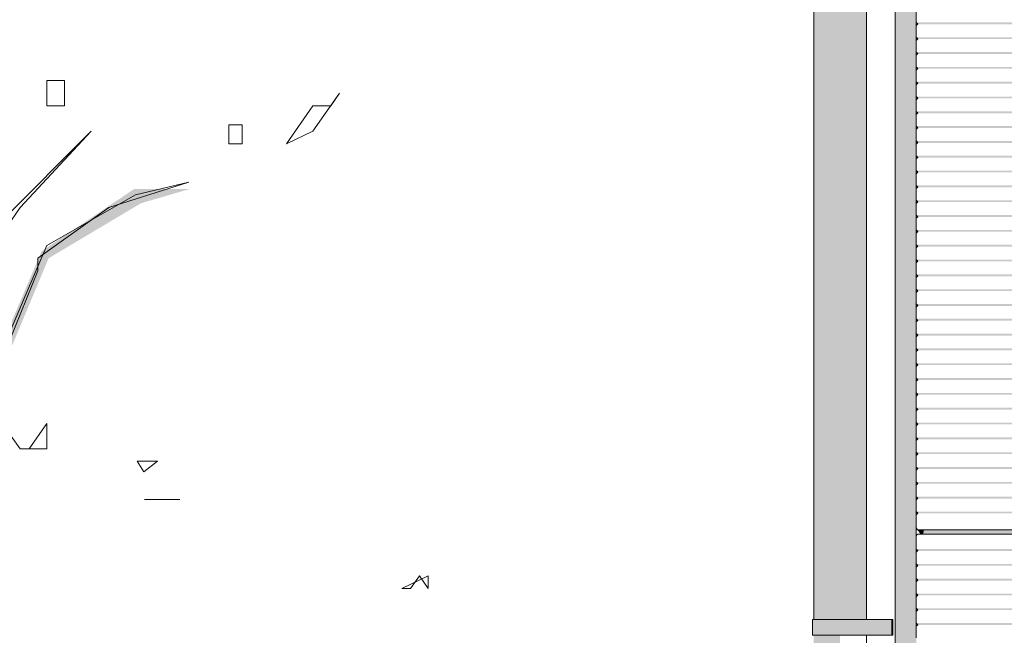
# Model space of a CAD drawing. Header units: metres. Extents: x -52 to 321, y -8 to 26.
# Tile 45 of 320: x -45.66 to -43.79, y 2 to 3.17. Entities that reach past the tile are written whole.
import ezdxf

# ---------------------------------------------------------------- set-up
doc = ezdxf.new("R2010")
doc.units = ezdxf.units.M
doc.header["$MEASUREMENT"] = 0
for name, color, linetype in [('10 Fassade', 7, 'Continuous'), ('10 Wand außen', 7, 'Continuous'), ('30 Dachentwässerung', 7, 'Continuous'), ('60 Pflanzen außen', 7, 'Continuous'), ('70 PV-Anlage', 7, 'Continuous'), ('94 Genehmigungsplanung Bemaßung', 7, 'Continuous')]:
    doc.layers.add(name, color=color, linetype=linetype)
doc.styles.add('ERSTELLTER_STIL_2', font='arial.ttf')
doc.dimstyles.new('ERSTELLTER_STIL__1', dxfattribs={"dimtxt": 0.25, "dimasz": 0.19, "dimexe": 0.18, "dimexo": 0.1, "dimgap": 0, "dimtad": 1, "dimtih": 1, "dimtoh": 1, "dimzin": 0, "dimdsep": 46, "dimtxsty": 'ERSTELLTER_STIL_2', "dimblk": 'ARROWHEAD_6', "dimblk1": 'ARROWHEAD_6', "dimblk2": 'ARROWHEAD_6', "dimcen": 0.09, "dimclrd": 7, "dimclre": 7, "dimclrt": 7, "dimazin": 0, "dimtfac": 1, "dimtdec": 4, "dimtmove": 0, "dimatfit": 3, "dimfxl": 1, "dimtolj": 1, "dimtzin": 0, "dimarcsym": 0})

# ---------------------------------------------------------------- blocks, each defined once
blk = doc.blocks.new('Laubbäume 27[7]_1', base_point=(-46.1381, -0.3228))
at = {"layer": '60 Pflanzen außen', "linetype": 'Continuous', "lineweight": 0, "true_color": 0xffffff}
h = blk.add_hatch(color=7, dxfattribs=at)
h.paths.add_polyline_path([(-45.0578, 1.5973), (-45.0631, 1.6337), (-45.4996, 1.484), (-45.5628, 1.4759), (-45.71, 1.4274), (-45.7232, 1.4598), (-45.5102, 1.6297), (-45.4733, 1.6742), (-45.3524, 1.7187), (-45.305, 1.7834), (-45.163, 1.8562), (-45.1551, 1.9007), (-45.2998, 1.8198), (-45.3839, 1.7348), (-45.4549, 1.7227), (-45.5549, 1.6297), (-45.6877, 1.5548), (-45.8336, 1.3303), (-46.0676, 1.201), (-46.1106, 1.2974), (-46.1045, 1.3708), (-46.1676, 1.5407), (-46.1387, 1.5933), (-46.0203, 1.5933), (-45.8573, 1.6297), (-45.7942, 1.6378), (-45.7047, 1.6621), (-45.8152, 1.6985), (-45.8941, 1.6418), (-46.0361, 1.6419), (-46.165, 1.6095), (-46.2649, 1.7147), (-46.2596, 1.8037), (-46.1754, 1.8401), (-46.136, 1.9736), (-46.1097, 2.0019), (-45.9572, 1.8886), (-45.902, 1.8805), (-45.8967, 1.917), (-45.9572, 1.917), (-46.0545, 1.9817), (-46.0755, 2.0464), (-45.944, 2.1435), (-45.8309, 2.1718), (-45.7336, 2.2811), (-45.7428, 2.3195), (-45.8125, 2.2123), (-45.9203, 2.1921), (-46.0939, 2.0788), (-46.1965, 2.0788), (-46.214, 2.1127), (-46.1665, 2.1859), (-45.8647, 2.3687), (-45.7397, 2.3957), (-45.606, 2.716), (-45.4307, 2.8205), (-45.3387, 2.8474), (-45.4439, 2.8474), (-45.6192, 2.7294), (-45.7529, 2.4159), (-45.7901, 2.4125), (-45.8055, 2.4429), (-46.1189, 2.2474), (-46.1804, 2.1839), (-46.1944, 2.2054), (-46.0929, 2.3615), (-45.913, 2.541), (-45.8767, 2.5449), (-45.7558, 2.6462), (-45.7003, 2.6869), (-45.8413, 2.6178), (-45.8597, 2.6422), (-45.821, 2.6909), (-45.7276, 2.7682), (-45.8404, 2.6977), (-45.9179, 2.6042), (-45.9566, 2.6395), (-46.0597, 2.6408), (-46.057, 2.6219), (-46.0156, 2.6151), (-45.9734, 2.634), (-45.9496, 2.5975), (-45.9762, 2.578), (-46.098, 2.4805), (-46.1474, 2.4805), (-46.1652, 2.5019), (-46.1626, 2.5195), (-46.1322, 2.5663), (-46.1436, 2.5975), (-46.1132, 2.6444), (-46.1474, 2.697), (-46.1651, 2.7634), (-46.067, 2.8788), (-46.0092, 2.8601), (-45.9391, 2.8882), (-45.927, 2.8601), (-45.9331, 2.8413), (-45.8996, 2.8437), (-45.9254, 2.9092), (-46.0107, 2.8835), (-46.0472, 2.9397), (-45.9985, 3.0567), (-45.7101, 3.2686), (-45.6439, 3.3704), (-45.618, 3.3704), (-45.6302, 3.3845), (-45.6043, 3.4219), (-45.5054, 3.4406), (-45.3899, 3.5369), (-45.3988, 3.5507), (-45.3775, 3.6256), (-45.3653, 3.7052), (-45.3897, 3.7099), (-45.4003, 3.6279), (-45.4201, 3.5156), (-45.5191, 3.4641), (-45.5434, 3.4617), (-45.5541, 3.45), (-45.5739, 3.4641), (-45.6773, 3.3728), (-45.6926, 3.4032), (-45.7124, 3.3166), (-45.9985, 3.0825), (-46.0487, 3.0544), (-46.0639, 3.0497), (-46.081, 3.0767), (-45.9022, 3.2176), (-45.8793, 3.2461), (-45.8776, 3.2704), (-46.052, 3.1079), (-46.0634, 3.1255), (-46.0634, 3.1783), (-45.963, 3.3179), (-45.9139, 3.5521), (-45.8765, 3.6097), (-45.8976, 3.6287), (-45.8113, 3.7276), (-45.592, 3.8238), (-45.5753, 3.8482), (-45.5383, 3.8224), (-45.5268, 3.8265), (-45.5568, 3.8468), (-45.5436, 3.8725), (-45.7488, 3.7777), (-45.8117, 3.754), (-45.8606, 3.6788), (-45.8774, 3.7073), (-45.8452, 3.8922), (-45.8104, 3.9457), (-45.8289, 3.9484), (-45.8438, 3.9688), (-45.7042, 4.1639), (-45.6535, 4.1639), (-45.528, 4.3122), (-45.684, 4.1698), (-45.689, 4.1873), (-45.4759, 4.4468), (-45.4683, 4.4761), (-45.5622, 4.357), (-45.6903, 4.2127), (-45.7537, 4.1151), (-45.774, 4.1151), (-45.7943, 4.1444), (-45.8412, 4.0722), (-45.8564, 4.0644), (-45.8755, 4.0878), (-45.7397, 4.2439), (-45.6138, 4.5), (-45.5959, 4.5109), (-45.58, 4.5532), (-45.543, 4.7889), (-45.5398, 4.8295), (-45.5398, 4.8734), (-45.5504, 4.8897), (-45.5546, 4.8393), (-45.6075, 4.784), (-45.5789, 4.7857), (-45.5568, 4.7596), (-45.5885, 4.5613), (-45.6598, 4.4292), (-45.6953, 4.4195), (-45.7068, 4.398), (-45.6941, 4.3805), (-45.7093, 4.3122), (-45.7892, 4.2146), (-45.8108, 4.2264), (-45.8108, 4.2849), (-45.8247, 4.2907), (-45.8577, 4.24), (-45.9794, 4.3825), (-45.9502, 4.4527), (-45.9959, 4.3805), (-46.0289, 4.4254), (-45.9439, 4.6478), (-46.0289, 4.4527), (-46.0504, 4.4839), (-46.0441, 4.4234), (-46.0631, 4.3981), (-46.0961, 4.4488), (-46.0809, 4.521), (-46.1176, 4.6946), (-46.1158, 4.7352), (-46.1128, 4.8078), (-46.0823, 4.9108), (-46.0788, 5.0908), (-46.0788, 5.229), (-46.0788, 5.4178), (-46.1029, 5.4987), (-46.1029, 5.2728), (-46.1029, 5.1144), (-46.1314, 4.9964), (-46.1128, 4.9483), (-46.1143, 4.9038), (-46.1744, 4.8441), (-46.2147, 4.9061), (-46.1448, 4.7329), (-46.0991, 4.473), (-46.1098, 4.4449), (-46.0611, 4.281), (-46.0444, 4.2623), (-46.0611, 4.2365), (-46.0992, 4.2318), (-46.0824, 4.1991), (-46.1114, 3.9766), (-46.1129, 3.9205), (-46.1296, 3.8994), (-46.1661, 4.0141), (-46.1737, 4.089), (-46.1981, 4.1593), (-46.2498, 4.3794), (-46.2331, 4.2342), (-46.1829, 4.0422), (-46.1798, 3.9626), (-46.1798, 3.9486), (-46.1448, 3.8994), (-46.1631, 3.8736), (-46.1312, 3.7495), (-46.1479, 3.6793), (-46.1312, 3.485), (-46.1981, 3.4077), (-46.2316, 3.3679), (-46.2986, 3.389), (-46.3153, 3.4218), (-46.1799, 3.6044), (-46.1829, 3.684), (-46.2012, 3.6793), (-46.2194, 3.5763), (-46.2636, 3.6442), (-46.2499, 3.5365), (-46.329, 3.4499), (-46.4644, 3.6583), (-46.4827, 3.7004), (-46.5232, 3.873), (-46.569, 4.0194), (-46.569, 4.0817), (-46.569, 4.1318), (-46.5531, 4.2104), (-46.5487, 4.2524), (-46.5487, 4.3527), (-46.5646, 4.3567), (-46.5831, 4.1128), (-46.5813, 4.0695), (-46.5394, 3.8448), (-46.5299, 3.7987), (-46.4355, 3.5342), (-46.4447, 3.5037), (-46.5223, 3.6395), (-46.612, 3.8549), (-46.6851, 3.9673), (-46.698, 3.9264), (-46.5816, 3.7472), (-46.5664, 3.684), (-46.5786, 3.6653), (-46.5352, 3.636), (-46.4842, 3.5576), (-46.4356, 3.3679), (-46.4477, 3.3422), (-46.3823, 3.176), (-46.3615, 3.0558), (-46.3964, 3.0021), (-46.3825, 2.9807), (-46.5321, 2.6978), (-46.6082, 2.8148), (-46.5752, 2.8578), (-46.5068, 2.8578), (-46.4877, 2.8909), (-46.5905, 2.9573), (-46.6031, 2.9787), (-46.6044, 2.9163), (-46.6171, 2.8909), (-46.6513, 2.9631), (-46.6513, 3.0314), (-46.4763, 3.246), (-46.6145, 3.1231), (-46.6564, 3.0743), (-46.7553, 3.2265), (-46.7521, 3.2412), (-46.8047, 3.3221), (-46.7883, 3.3397), (-46.82, 3.3416), (-46.9924, 3.6499), (-46.9734, 3.7748), (-46.9417, 3.8626), (-46.9201, 3.9679), (-46.9366, 3.9484), (-46.9607, 3.8275), (-47.0051, 3.8021), (-47.038, 3.8743), (-47.0228, 3.9543), (-46.9746, 4.0577), (-46.9404, 4.1104), (-46.9087, 4.1123), (-46.9404, 4.2021), (-46.934, 4.2469), (-46.9746, 4.1845), (-46.9632, 4.165), (-46.9886, 4.0694), (-47.0091, 4.0433), (-47.0259, 3.9754), (-47.0434, 3.9391), (-47.1065, 4.0362), (-47.1019, 4.0948), (-47.2069, 4.2563), (-47.2237, 4.3359), (-47.2328, 4.3289), (-47.2297, 4.2961), (-47.245, 4.1557), (-47.2541, 4.144), (-47.2069, 4.0386), (-47.2069, 3.9941), (-47.2245, 3.9719), (-47.2678, 4.0386), (-47.3439, 4.0948), (-47.3104, 4.0363), (-47.1423, 3.8782), (-47.0578, 3.7483), (-47.0731, 3.7249), (-47.0076, 3.6242), (-46.9863, 3.5048), (-46.9879, 3.4837), (-47.0076, 3.4533), (-47.1568, 3.6827), (-47.1735, 3.6827), (-47.0913, 3.5329), (-46.8729, 3.2215), (-46.7834, 2.9765), (-46.7671, 2.9554), (-46.7925, 2.9343), (-46.822, 2.9359), (-46.8516, 2.9587), (-46.8379, 2.931), (-46.6995, 2.8318), (-46.6688, 2.7635), (-46.6678, 2.7359), (-46.6847, 2.7213), (-47.0102, 2.8189), (-47.0539, 2.848), (-47.1011, 2.8901), (-47.1559, 2.8621), (-46.8804, 2.7497), (-46.8744, 2.7169), (-46.7998, 2.7309), (-46.783, 2.7145), (-46.7709, 2.7356), (-46.6385, 2.6934), (-46.6187, 2.6653), (-46.6187, 2.6092), (-46.6392, 2.5869), (-46.5776, 2.4921), (-46.5655, 2.361), (-46.4803, 2.1339), (-46.4803, 2.0332), (-46.4985, 2.0191), (-46.8014, 2.0449), (-46.8014, 2.0637), (-46.8014, 2.1245), (-46.8257, 2.1339), (-46.8257, 2.0613), (-46.8417, 2.0306), (-46.8735, 2.0356), (-46.8235, 1.9587), (-46.8359, 1.9451), (-46.6231, 1.7486), (-46.5013, 1.6707), (-46.4859, 1.6448), (-46.4859, 1.5804), (-46.4698, 1.6052), (-46.4488, 1.6058), (-46.4353, 1.5849), (-46.4353, 1.5364), (-46.4447, 1.5225), (-46.4356, 1.4972), (-46.368, 1.3932), (-46.3639, 1.344), (-46.3321, 1.2951), (-46.4113, 1.1968), (-46.4504, 1.1975), (-46.48, 1.2431), (-46.4351, 1.3123), (-46.4351, 1.4153), (-46.4866, 1.2533), (-46.6109, 1.4445), (-46.633, 1.441), (-46.5485, 1.3111), (-46.4831, 1.1706), (-46.4831, 1.1472), (-46.4983, 1.1284), (-46.7372, 1.3883), (-46.5683, 1.1636), (-46.5851, 1.1495), (-46.7175, 1.194), (-46.9198, 1.3837), (-47.0233, 1.468), (-47.1557, 1.7279), (-47.2348, 1.8941), (-47.3246, 1.9597), (-47.0583, 1.5125), (-47.072, 1.4867), (-47.1618, 1.5382), (-46.8565, 1.3168), (-46.8377, 1.2904), (-46.8542, 1.2695), (-46.82, 1.269), (-46.7684, 1.1962), (-46.4985, 1.1065), (-46.4251, 0.9936), (-46.4157, 1.0028), (-46.3643, 0.8824), (-46.3643, 0.8353), (-46.3674, 0.8127), (-46.36, 0.761), (-46.3497, 0.5649), (-46.3663, 0.4935), (-46.3851, 0.1864), (-46.3674, 0.1591), (-46.4011, -0.2267), (-46.4011, -0.3226), (-46.3876, -0.2991), (-46.3503, -0.2991), (-46.3326, -0.3198), (-46.2996, -0.2761), (-46.2656, -0.2761), (-46.2497, -0.3005), (-46.2323, -0.2737), (-46.1828, -0.2972), (-46.252, 0.4444), (-46.1962, 0.8581), (-46.1518, 0.9712), (-46.1023, 1.0473), (-46.0323, 1.1218), (-45.9835, 1.128), (-45.6495, 1.395), (-45.5181, 1.4557)])
h.paths.add_polyline_path([(-45.8416, 4.0178), (-45.8949, 3.8188), (-45.8822, 3.8012), (-45.8924, 3.7758), (-45.8924, 3.7056), (-45.9279, 3.651), (-45.9279, 3.5788), (-45.9774, 3.5788), (-46.0446, 3.5729), (-46.0623, 3.6139), (-46.0623, 3.7037), (-45.9919, 3.8119), (-45.9418, 3.9066), (-45.8955, 3.9778)], flags=0)
h.paths.add_polyline_path([(-45.9063, 4.0431), (-46.0807, 3.7749), (-46.061, 3.9651), (-46.028, 4.0744), (-46.0471, 4.1114), (-46.0331, 4.1368), (-46.0293, 4.1817), (-45.99, 4.3299), (-45.8834, 4.2343), (-45.8746, 4.1563)], flags=0)
h.paths.add_polyline_path([(-45.8777, 2.5676), (-45.9128, 2.5429), (-45.9145, 2.5421), (-46.0434, 2.4317), (-46.0606, 2.4483), (-46.0122, 2.5226), (-45.9528, 2.5904), (-45.8989, 2.5904)], flags=0)
h.paths.add_polyline_path([(-45.9995, 3.5083), (-46.0653, 3.2358), (-46.0945, 3.1796), (-46.0982, 3.0982), (-46.1128, 3.0982), (-46.1164, 3.1487), (-46.1438, 3.174), (-46.0452, 3.4831)], flags=0)
h.paths.add_polyline_path([(-46.1169, 2.3469), (-46.1397, 2.354), (-46.2143, 2.2392), (-46.2113, 2.2907), (-46.1626, 2.4406), (-46.0926, 2.4265)], flags=0)
h.paths.add_polyline_path([(-46.158, 2.0379), (-46.1656, 2.0028), (-46.2296, 1.8693), (-46.2417, 1.9677), (-46.2113, 2.0636)], flags=0)
h.paths.add_polyline_path([(-46.1995, 3.0769), (-46.2135, 3.0586), (-46.2513, 3.0534), (-46.2989, 3.0292), (-46.2989, 3.0528), (-46.315, 3.0776), (-46.2831, 3.1475), (-46.2661, 3.1312), (-46.216, 3.2697)], flags=0)
h.paths.add_polyline_path([(-46.2258, 2.9327), (-46.2459, 2.8456), (-46.2906, 2.9145), (-46.244, 3.017), (-46.2349, 2.9777), (-46.2495, 2.9608)], flags=0)
h.paths.add_polyline_path([(-46.2655, 3.2995), (-46.2502, 3.2684), (-46.2869, 3.2618), (-46.334, 3.1979), (-46.3493, 3.1301), (-46.3493, 3.1772), (-46.3994, 3.2948), (-46.3847, 3.3127), (-46.3847, 3.3663), (-46.4006, 3.3908), (-46.4183, 3.53), (-46.3474, 3.4416), (-46.315, 3.3907), (-46.2982, 3.3649), (-46.2496, 3.3202)], flags=0)
h.paths.add_polyline_path([(-46.4491, 1.6559), (-46.5328, 1.7543), (-46.6553, 1.8023), (-46.6972, 1.8667), (-46.8022, 1.9463), (-46.8052, 2.0142), (-46.6111, 2.0121), (-46.4788, 1.9723), (-46.3966, 1.8459), (-46.4118, 1.8225), (-46.3491, 1.6633), (-46.3491, 1.4383)], flags=0)
h.paths.add_polyline_path([(-46.3491, 2.9785), (-46.3674, 2.8126), (-46.3806, 2.7821), (-46.3513, 2.7189), (-46.4034, 2.711), (-46.4137, 2.6884), (-46.432, 2.7098), (-46.4496, 2.7144), (-46.4482, 2.7618), (-46.417, 2.8098), (-46.4027, 2.7934), (-46.3858, 2.79), (-46.3755, 2.8273), (-46.3972, 2.8606), (-46.3997, 2.8803), (-46.3843, 2.9097)], flags=0)
h.paths.add_polyline_path([(-46.3667, 2.5197), (-46.385, 2.494), (-46.3637, 2.4752), (-46.3637, 2.4003), (-46.4055, 2.3359), (-46.385, 2.3043), (-46.3637, 2.1615), (-46.3835, 2.1311), (-46.3972, 2.1639), (-46.4169, 2.1358), (-46.382, 2.0562), (-46.4002, 2.0398), (-46.5158, 2.4472), (-46.5021, 2.4799), (-46.5265, 2.5713), (-46.4976, 2.6813), (-46.3621, 2.59)], flags=0)
h.paths.add_polyline_path([(-46.5842, 2.8841), (-46.5848, 2.9066), (-46.5682, 2.9358), (-46.5175, 2.8841)], flags=0)
h.paths.add_polyline_path([(-46.7204, 2.9576), (-46.7894, 3.0773), (-46.7696, 3.0773), (-46.7534, 3.1021), (-46.807, 3.1507), (-46.9016, 3.4352), (-46.7879, 3.1992), (-46.7365, 3.1021), (-46.7343, 3.0717), (-46.7505, 3.0513), (-46.6866, 2.9825), (-46.6867, 2.8628)], flags=0)
h.paths.add_polyline_path([(-47.0085, 3.7076), (-47.0212, 3.7103), (-47.0225, 3.7318), (-47.1385, 3.9103), (-47.2228, 4.1123), (-47.2025, 4.2332), (-47.1189, 4.0557), (-47.1087, 4.0166), (-47.0592, 3.9484), (-47.0556, 3.9004)], flags=0)
at = {"layer": '60 Pflanzen außen', "color": 8, "linetype": 'Continuous', "lineweight": 18}
for p, q in [((-45.5757, 3.0537), (-45.6094, 3.0537)), ((-45.6094, 3.0537), (-45.6094, 3.0055)), ((-45.5757, 3.0055), (-45.5757, 3.0537)), ((-45.1044, 2.9572), (-45.0539, 3.0295)), ((-45.0539, 3.0295), (-45.0707, 3.0054)), ((-45.6094, 3.0055), (-45.5925, 3.0055)), ((-45.5925, 3.0055), (-45.5757, 3.0055)), ((-45.1044, 3.0054), (-45.1549, 2.9331)), ((-45.0707, 3.0054), (-45.1044, 3.0054)), ((-45.6935, 2.7884), (-45.5252, 2.9572)), ((-45.5252, 2.9572), (-45.6599, 2.8125)), ((-45.2643, 2.9331), (-45.2643, 2.9693)), ((-45.2643, 2.9693), (-45.239, 2.9693)), ((-45.239, 2.9693), (-45.239, 2.9331)), ((-45.1549, 2.9331), (-45.1044, 2.9572)), ((-45.239, 2.9331), (-45.2643, 2.9331)), ((-45.4915, 2.8125), (-45.34, 2.8607)), ((-45.34, 2.8607), (-45.441, 2.8366)), ((-45.441, 2.8366), (-45.6094, 2.7402)), ((-45.6599, 2.8125), (-45.6767, 2.7884)), ((-45.6262, 2.7161), (-45.4915, 2.8125)), ((-45.6094, 2.7402), (-45.7441, 2.4267)), ((-45.6262, 2.6919), (-45.6262, 2.7161)), ((-45.7441, 2.4025), (-45.6262, 2.6919)), ((-45.6094, 2.4025), (-45.6431, 2.3543)), ((-45.6094, 2.3543), (-45.6094, 2.4025)), ((-45.6599, 2.3543), (-45.6768, 2.3784)), ((-45.6768, 2.3784), (-45.6599, 2.3543)), ((-45.6599, 2.3543), (-45.6094, 2.3543)), ((-45.6431, 2.3543), (-45.6599, 2.3543)), ((-45.3569, 2.2578), (-45.4243, 2.2578)), ((-45.4243, 2.2578), (-45.3569, 2.2578)), ((-44.8856, 2.113), (-44.9361, 2.0889)), ((-44.9193, 2.0889), (-44.9025, 2.113)), ((-44.9025, 2.113), (-44.8856, 2.0889)), ((-44.8856, 2.0889), (-44.8856, 2.113)), ((-44.9361, 2.0889), (-44.9193, 2.0889))]:
    blk.add_line(p, q, dxfattribs=at)
blk = doc.blocks.new('Laubbäume 27[8]_1', base_point=(-47.175, -0.6425))
at = {"layer": '70 PV-Anlage', "color": 8, "linetype": 'Continuous', "lineweight": 18}
for p, q in [((-45.3991, 2.3306), (-45.4381, 2.3306)), ((-45.4381, 2.3306), (-45.4251, 2.3103)), ((-45.4251, 2.3103), (-45.3991, 2.3306))]:
    blk.add_line(p, q, dxfattribs=at)
blk = doc.blocks.new('*D16', base_point=(-33357.279, 0))
at = {"layer": '94 Genehmigungsplanung Bemaßung', "color": 7, "linetype": 'Continuous', "lineweight": 13}
for p, q in [((-48.9997, 9.5481), (-48.9997, 9.9231)), ((-43.9997, 9.5481), (-43.9997, 9.9231)), ((-48.8997, 9.8356), (-49.0997, 9.6356)), ((-43.8997, 9.8356), (-44.0997, 9.6356)), ((-49.1497, 9.7356), (-48.9997, 9.7356)), ((-48.9997, 9.7356), (-43.9997, 9.7356))]:
    blk.add_line(p, q, dxfattribs=at)
at = {"layer": '94 Genehmigungsplanung Bemaßung', "color": 7, "lineweight": 13, "insert": (-46.8333, 9.7856), "char_height": 0.25, "attachment_point": 7, "style": 'ERSTELLTER_STIL_2'}
blk.add_mtext('\\A1;{\\pql;\\fArial|b0|i0|c0|p0;\\W1.000000;5,00}', dxfattribs=at)
blk = doc.blocks.new('ARROWHEAD_6')
at = {"color": 0, "linetype": 'Continuous', "lineweight": 0}
for p, q in [((-0.5, -0.5), (0.5, 0.5)), ((0, 0), (-1, 0))]:
    blk.add_line(p, q, dxfattribs=at)
blk = doc.blocks.new('*D18', base_point=(-33357.279, 0))
at = {"layer": '94 Genehmigungsplanung Bemaßung', "color": 7, "linetype": 'Continuous', "lineweight": 13}
for p, q in [((-43.9997, 9.5481), (-43.9997, 9.9231)), ((-28.1801, 9.5481), (-28.1801, 9.9231)), ((-43.8997, 9.8356), (-44.0997, 9.6356)), ((-28.2801, 9.6356), (-28.0801, 9.8356)), ((-43.9997, 9.7356), (-28.1801, 9.7356)), ((-28.1801, 9.7356), (-28.0301, 9.7356))]:
    blk.add_line(p, q, dxfattribs=at)
at = {"layer": '94 Genehmigungsplanung Bemaßung', "color": 7, "lineweight": 13, "insert": (-36.5189, 9.7856), "char_height": 0.25, "attachment_point": 7, "style": 'ERSTELLTER_STIL_2'}
blk.add_mtext('\\A1;{\\pql;\\fArial|b0|i0|c0|p0;\\W1.000000;15,82}', dxfattribs=at)
blk = doc.blocks.new('*D19', base_point=(-33357.279, 0))
at = {"layer": '94 Genehmigungsplanung Bemaßung', "color": 7, "linetype": 'Continuous', "lineweight": 13}
for p, q in [((-43.9997, 8.9588), (-43.9997, 9.3338)), ((-43.5897, 8.9588), (-43.5897, 9.3338)), ((-43.8997, 9.2463), (-44.0997, 9.0463)), ((-43.4897, 9.2463), (-43.6897, 9.0463)), ((-44.1497, 9.1463), (-43.9997, 9.1463)), ((-43.9997, 9.1463), (-43.5897, 9.1463))]:
    blk.add_line(p, q, dxfattribs=at)
at = {"layer": '94 Genehmigungsplanung Bemaßung', "color": 7, "lineweight": 13, "insert": (-44.481, 9.1963), "char_height": 0.25, "attachment_point": 7, "style": 'ERSTELLTER_STIL_2'}
blk.add_mtext('\\A1;{\\pql;\\fArial|b0|i0|c0|p0;\\W1.000000;41}', dxfattribs=at)

msp = doc.modelspace()

# ---------------------------------------------------------------- hatches: boundary and pattern name
at = {"layer": '10 Fassade', "linetype": 'Continuous', "lineweight": 0, "true_color": 0x000000}
for points in [[(-28.2197, 3.1639), (-43.9597, 3.1639), (-43.9567, 3.1609), (-28.2227, 3.1609)], [(-43.9567, 3.1609), (-43.9597, 3.1639), (-43.9572, 3.1604)], [(-43.9567, 3.1609), (-43.9572, 3.1604), (-28.2222, 3.1604), (-28.2227, 3.1609)], [(-28.2197, 3.1357), (-43.9597, 3.1357), (-43.9567, 3.1327), (-28.2227, 3.1327)], [(-43.9567, 3.1327), (-43.9597, 3.1357), (-43.9572, 3.1322)], [(-43.9567, 3.1327), (-43.9572, 3.1322), (-28.2222, 3.1322), (-28.2227, 3.1327)], [(-43.9597, 3.1076), (-43.9567, 3.1046), (-28.2227, 3.1046), (-28.2197, 3.1076)], [(-43.9567, 3.1046), (-43.9597, 3.1076), (-43.9572, 3.1041)], [(-43.9567, 3.1046), (-43.9572, 3.1041), (-28.2222, 3.1041), (-28.2227, 3.1046)], [(-28.2197, 3.0794), (-43.9597, 3.0794), (-43.9567, 3.0764), (-28.2227, 3.0764)], [(-43.9567, 3.0764), (-43.9597, 3.0794), (-43.9572, 3.0759)], [(-43.9572, 3.0759), (-28.2222, 3.0759), (-28.2227, 3.0764), (-43.9567, 3.0764)], [(-43.9597, 3.0513), (-43.9567, 3.0483), (-28.2227, 3.0483), (-28.2197, 3.0513)], [(-43.9567, 3.0483), (-43.9597, 3.0513), (-43.9572, 3.0478)], [(-43.9572, 3.0478), (-28.2222, 3.0478), (-28.2227, 3.0483), (-43.9567, 3.0483)], [(-28.2197, 3.0231), (-43.9597, 3.0231), (-43.9567, 3.0202), (-28.2227, 3.0202)], [(-43.9567, 3.0202), (-43.9597, 3.0231), (-43.9572, 3.0196)], [(-43.9567, 3.0202), (-43.9572, 3.0196), (-28.2222, 3.0196), (-28.2227, 3.0202)], [(-43.9597, 2.995), (-43.9567, 2.992), (-28.2227, 2.992), (-28.2197, 2.995)], [(-43.9567, 2.992), (-43.9597, 2.995), (-43.9572, 2.9915)], [(-43.9567, 2.992), (-43.9572, 2.9915), (-28.2222, 2.9915), (-28.2227, 2.992)], [(-43.9597, 2.9669), (-43.9567, 2.9639), (-28.2227, 2.9639), (-28.2197, 2.9669)], [(-43.9567, 2.9639), (-43.9597, 2.9669), (-43.9572, 2.9634)], [(-43.9572, 2.9634), (-28.2222, 2.9634), (-28.2227, 2.9639), (-43.9567, 2.9639)], [(-28.2197, 2.9387), (-43.9597, 2.9387), (-43.9567, 2.9357), (-28.2227, 2.9357)], [(-43.9567, 2.9357), (-43.9597, 2.9387), (-43.9572, 2.9352)], [(-43.9572, 2.9352), (-28.2222, 2.9352), (-28.2227, 2.9357), (-43.9567, 2.9357)], [(-28.2197, 2.9106), (-43.9597, 2.9106), (-43.9567, 2.9076), (-28.2227, 2.9076)], [(-43.9567, 2.9076), (-43.9597, 2.9106), (-43.9572, 2.9071)], [(-43.9567, 2.9076), (-43.9572, 2.9071), (-28.2222, 2.9071), (-28.2227, 2.9076)], [(-28.2197, 2.8824), (-43.9597, 2.8824), (-43.9567, 2.8794), (-28.2227, 2.8794)], [(-43.9567, 2.8794), (-43.9597, 2.8824), (-43.9572, 2.8789)], [(-43.9572, 2.8789), (-28.2222, 2.8789), (-28.2227, 2.8794), (-43.9567, 2.8794)], [(-43.9597, 2.8543), (-43.9567, 2.8513), (-28.2227, 2.8513), (-28.2197, 2.8543)], [(-43.9567, 2.8513), (-43.9597, 2.8543), (-43.9572, 2.8508)], [(-43.9572, 2.8508), (-28.2222, 2.8508), (-28.2227, 2.8513), (-43.9567, 2.8513)], [(-28.2197, 2.8262), (-43.9597, 2.8262), (-43.9567, 2.8232), (-28.2227, 2.8232)], [(-43.9567, 2.8232), (-43.9597, 2.8262), (-43.9572, 2.8226)], [(-43.9567, 2.8232), (-43.9572, 2.8226), (-28.2222, 2.8226), (-28.2227, 2.8232)], [(-28.2197, 2.798), (-43.9597, 2.798), (-43.9567, 2.795), (-28.2227, 2.795)], [(-43.9567, 2.795), (-43.9597, 2.798), (-43.9572, 2.7945)], [(-43.9572, 2.7945), (-28.2222, 2.7945), (-28.2227, 2.795), (-43.9567, 2.795)], [(-43.9597, 2.7699), (-43.9567, 2.7669), (-28.2227, 2.7669), (-28.2197, 2.7699)], [(-43.9567, 2.7669), (-43.9597, 2.7699), (-43.9572, 2.7663)], [(-43.9572, 2.7663), (-28.2222, 2.7663), (-28.2227, 2.7669), (-43.9567, 2.7669)], [(-28.2197, 2.7417), (-43.9597, 2.7417), (-43.9567, 2.7387), (-28.2227, 2.7387)], [(-43.9567, 2.7387), (-43.9597, 2.7417), (-43.9572, 2.7382)], [(-43.9572, 2.7382), (-28.2222, 2.7382), (-28.2227, 2.7387), (-43.9567, 2.7387)], [(-28.2197, 2.7136), (-43.9597, 2.7136), (-43.9567, 2.7106), (-28.2227, 2.7106)], [(-43.9567, 2.7106), (-43.9597, 2.7136), (-43.9572, 2.7101)], [(-43.9567, 2.7106), (-43.9572, 2.7101), (-28.2222, 2.7101), (-28.2227, 2.7106)], [(-43.9597, 2.6854), (-43.9567, 2.6824), (-28.2227, 2.6824), (-28.2197, 2.6854)], [(-43.9567, 2.6824), (-43.9597, 2.6854), (-43.9572, 2.6819)], [(-43.9567, 2.6824), (-43.9572, 2.6819), (-28.2222, 2.6819), (-28.2227, 2.6824)], [(-28.2197, 2.6573), (-43.9597, 2.6573), (-43.9567, 2.6543), (-28.2227, 2.6543)], [(-43.9567, 2.6543), (-43.9597, 2.6573), (-43.9572, 2.6538)], [(-43.9567, 2.6543), (-43.9572, 2.6538), (-28.2222, 2.6538), (-28.2227, 2.6543)], [(-28.2197, 2.6292), (-43.9597, 2.6292), (-43.9567, 2.6261), (-28.2227, 2.6261)], [(-43.9567, 2.6261), (-43.9597, 2.6292), (-43.9572, 2.6256)], [(-43.9572, 2.6256), (-28.2222, 2.6256), (-28.2227, 2.6261), (-43.9567, 2.6261)], [(-28.2197, 2.601), (-43.9597, 2.601), (-43.9567, 2.598), (-38.321, 2.598), (-38.321, 2.6005), (-33.8383, 2.6005), (-33.8383, 2.598), (-28.2227, 2.598)], [(-43.9567, 2.598), (-43.9597, 2.601), (-43.9572, 2.5975)], [(-43.9567, 2.598), (-43.9572, 2.5975), (-38.321, 2.5975), (-38.321, 2.598)], [(-43.9597, 2.5729), (-43.9567, 2.5699), (-38.321, 2.5699), (-38.321, 2.5729)], [(-43.9567, 2.5699), (-43.9597, 2.5729), (-43.9572, 2.5693)], [(-43.9572, 2.5693), (-38.3235, 2.5693), (-38.321, 2.5699), (-43.9567, 2.5699)], [(-43.9597, 2.5447), (-43.9567, 2.5417), (-38.321, 2.5417), (-38.321, 2.5447)], [(-43.9567, 2.5417), (-43.9597, 2.5447), (-43.9572, 2.5412)], [(-43.9572, 2.5412), (-38.3235, 2.5412), (-38.321, 2.5417), (-43.9567, 2.5417)], [(-38.321, 2.5166), (-43.9597, 2.5166), (-43.9567, 2.5136), (-38.321, 2.5136)], [(-43.9567, 2.5136), (-43.9597, 2.5166), (-43.9572, 2.5131)], [(-43.9572, 2.5131), (-38.3235, 2.5131), (-38.321, 2.5136), (-43.9567, 2.5136)], [(-43.9597, 2.4884), (-43.9567, 2.4854), (-38.321, 2.4854), (-38.321, 2.4884)], [(-43.9567, 2.4854), (-43.9597, 2.4884), (-43.9572, 2.4849)], [(-43.9572, 2.4849), (-38.3235, 2.4849), (-38.321, 2.4854), (-43.9567, 2.4854)], [(-38.321, 2.4603), (-43.9597, 2.4603), (-43.9567, 2.4573), (-38.321, 2.4573)], [(-43.9567, 2.4573), (-43.9597, 2.4603), (-43.9572, 2.4568)], [(-43.9572, 2.4568), (-38.3235, 2.4568), (-38.321, 2.4573), (-43.9567, 2.4573)], [(-43.9597, 2.4321), (-43.9567, 2.4291), (-38.321, 2.4291), (-38.321, 2.4321)], [(-43.9567, 2.4291), (-43.9597, 2.4321), (-43.9572, 2.4286)], [(-43.9572, 2.4286), (-38.3235, 2.4286), (-38.321, 2.4291), (-43.9567, 2.4291)], [(-38.321, 2.404), (-43.9597, 2.404), (-43.9567, 2.401), (-38.321, 2.401)], [(-43.9567, 2.401), (-43.9597, 2.404), (-43.9572, 2.4005)], [(-43.9572, 2.4005), (-38.3235, 2.4005), (-38.321, 2.401), (-43.9567, 2.401)], [(-43.9597, 2.3759), (-43.9567, 2.3729), (-38.321, 2.3729), (-38.321, 2.3759)], [(-43.9567, 2.3729), (-43.9597, 2.3759), (-43.9572, 2.3723)], [(-43.9572, 2.3723), (-38.3235, 2.3723), (-38.321, 2.3729), (-43.9567, 2.3729)], [(-43.9597, 2.3477), (-43.9567, 2.3447), (-38.321, 2.3447), (-38.321, 2.3477)], [(-43.9567, 2.3447), (-43.9597, 2.3477), (-43.9572, 2.3442)], [(-43.9572, 2.3442), (-38.3235, 2.3442), (-38.321, 2.3447), (-43.9567, 2.3447)], [(-43.9597, 2.3196), (-43.9567, 2.3166), (-38.321, 2.3166), (-38.321, 2.3196)], [(-43.9567, 2.3166), (-43.9597, 2.3196), (-43.9572, 2.3161)], [(-43.9572, 2.3161), (-38.3235, 2.3161), (-38.321, 2.3166), (-43.9567, 2.3166)], [(-38.321, 2.2914), (-43.9597, 2.2914), (-43.9567, 2.2884), (-38.321, 2.2884)], [(-43.9567, 2.2884), (-43.9597, 2.2914), (-43.9572, 2.2879)], [(-43.9572, 2.2879), (-38.3235, 2.2879), (-38.321, 2.2884), (-43.9567, 2.2884)], [(-38.321, 2.2633), (-43.9597, 2.2633), (-43.9567, 2.2603), (-38.321, 2.2603)], [(-43.9567, 2.2603), (-43.9597, 2.2633), (-43.9572, 2.2598)], [(-43.9572, 2.2598), (-38.3235, 2.2598), (-38.321, 2.2603), (-43.9567, 2.2603)], [(-43.9597, 2.2351), (-43.9567, 2.2321), (-38.321, 2.2321), (-38.321, 2.2351)], [(-43.9567, 2.2321), (-43.9597, 2.2351), (-43.9572, 2.2316)], [(-43.9572, 2.2316), (-38.3235, 2.2316), (-38.321, 2.2321), (-43.9567, 2.2321)], [(-43.9577, 2.2005), (-43.9516, 2.192), (-43.9499, 2.192), (-43.9497, 2.1921), (-43.9479, 2.2005)], [(-43.9499, 2.192), (-38.327, 2.192), (-38.3265, 2.1927), (-38.3266, 2.1929), (-43.9478, 2.1929)], [(-43.9469, 2.195), (-43.9478, 2.1929), (-38.3266, 2.1929), (-38.3265, 2.195)], [(-43.9469, 2.195), (-38.3265, 2.195), (-38.3257, 2.1973), (-38.3257, 2.2005), (-43.9469, 2.2005)], [(-43.9597, 2.1639), (-43.9567, 2.1609), (-38.321, 2.1609), (-38.321, 2.1639)], [(-43.9567, 2.1609), (-43.9597, 2.1639), (-43.9572, 2.1604)], [(-43.9572, 2.1604), (-38.3235, 2.1604), (-38.321, 2.1609), (-43.9567, 2.1609)], [(-38.321, 2.1357), (-43.9597, 2.1357), (-43.9567, 2.1327), (-38.321, 2.1327)], [(-43.9567, 2.1327), (-43.9597, 2.1357), (-43.9572, 2.1322)], [(-43.9572, 2.1322), (-38.3235, 2.1322), (-38.321, 2.1327), (-43.9567, 2.1327)], [(-38.321, 2.1076), (-43.9597, 2.1076), (-43.9567, 2.1046), (-38.321, 2.1046)], [(-43.9567, 2.1046), (-43.9597, 2.1076), (-43.9572, 2.1041)], [(-43.9572, 2.1041), (-38.3235, 2.1041), (-38.321, 2.1046), (-43.9567, 2.1046)], [(-38.321, 2.0794), (-43.9597, 2.0794), (-43.9567, 2.0764), (-38.321, 2.0764)], [(-43.9567, 2.0764), (-43.9597, 2.0794), (-43.9572, 2.0759)], [(-43.9572, 2.0759), (-38.3235, 2.0759), (-38.321, 2.0764), (-43.9567, 2.0764)], [(-43.9597, 2.0513), (-43.9567, 2.0483), (-38.321, 2.0483), (-38.321, 2.0513)], [(-43.9567, 2.0483), (-43.9597, 2.0513), (-43.9572, 2.0478)], [(-43.9572, 2.0478), (-38.3235, 2.0478), (-38.321, 2.0483), (-43.9567, 2.0483)], [(-43.9597, 2.0231), (-43.9567, 2.0201), (-38.321, 2.0201), (-38.321, 2.0231)], [(-43.9567, 2.0201), (-43.9597, 2.0231), (-43.9572, 2.0196)], [(-43.9572, 2.0196), (-38.3235, 2.0196), (-38.321, 2.0201), (-43.9567, 2.0201)]]:
    msp.add_hatch(color=18, dxfattribs=at).paths.add_polyline_path(points)
at = {"layer": '10 Wand außen', "linetype": 'Continuous', "lineweight": 0, "true_color": 0x000000}
for points in [[(-43.9997, 3.35), (-43.9997, 1.965), (-43.9597, 1.9717), (-43.9597, 3.35)], [(-43.9479, 2.2005), (-43.9497, 2.1921), (-43.9478, 2.1929), (-43.9469, 2.195), (-43.9469, 2.2005)]]:
    msp.add_hatch(color=18, dxfattribs=at).paths.add_polyline_path(points)
at = {"layer": '30 Dachentwässerung', "linetype": 'Continuous', "lineweight": 0, "true_color": 0x000000}
for points in [[(-44.1476, 3.7), (-44.1543, 3.7), (-44.1543, 2.03), (-44.1476, 2.03)], [(-44.1293, 3.7), (-44.1476, 3.7), (-44.1476, 2.03), (-44.1293, 2.03)], [(-44.1293, 2.03), (-44.1043, 2.03), (-44.1043, 3.7), (-44.1293, 3.7)], [(-44.1043, 3.7), (-44.1043, 2.03), (-44.0793, 2.03), (-44.0793, 3.7)], [(-44.0793, 2.03), (-44.061, 2.03), (-44.061, 3.7), (-44.0793, 3.7)], [(-44.061, 3.7), (-44.061, 2.03), (-44.0543, 2.03), (-44.0543, 3.7)], [(-44.1564, 2), (-44.1495, 2), (-44.1495, 2.03), (-44.1564, 2.03)], [(-44.1495, 2.03), (-44.1495, 2), (-44.1304, 2), (-44.1304, 2.03)], [(-44.1304, 2), (-44.1044, 2), (-44.1044, 2.03), (-44.1304, 2.03)], [(-44.1044, 2), (-44.0064, 2), (-44.0064, 2.03), (-44.1044, 2.03)], [(-44.0064, 2), (-44.0044, 2), (-44.0044, 2.03), (-44.0064, 2.03)], [(-44.1543, 0.33), (-44.1476, 0.33), (-44.1476, 2), (-44.1543, 2)], [(-44.1476, 0.33), (-44.1293, 0.33), (-44.1293, 2), (-44.1476, 2)], [(-44.1043, 2), (-44.1293, 2), (-44.1293, 0.33), (-44.1043, 0.33)]]:
    msp.add_hatch(color=18, dxfattribs=at).paths.add_polyline_path(points)

# ---------------------------------------------------------------- linework, layer by layer
at = {"layer": '10 Fassade', "color": 7, "linetype": 'Continuous', "lineweight": 13}
for p, q in [((-43.9597, 3.189), (-43.9597, 3.1639)), ((-43.9567, 3.1609), (-43.9597, 3.1639)), ((-43.9597, 3.1639), (-43.9597, 3.1579)), ((-43.9597, 3.1579), (-43.9567, 3.1609)), ((-43.9597, 3.1579), (-43.9597, 3.1357)), ((-43.9567, 3.1327), (-43.9597, 3.1357)), ((-43.9597, 3.1357), (-43.9597, 3.1297)), ((-43.9597, 3.1297), (-43.9567, 3.1327)), ((-43.9597, 3.1297), (-43.9597, 3.1076)), ((-43.9567, 3.1046), (-43.9597, 3.1076)), ((-43.9597, 3.1076), (-43.9597, 3.1016)), ((-43.9597, 3.1016), (-43.9567, 3.1046)), ((-43.9597, 3.1016), (-43.9597, 3.0794)), ((-43.9567, 3.0764), (-43.9597, 3.0794)), ((-43.9597, 3.0794), (-43.9597, 3.0734)), ((-43.9597, 3.0734), (-43.9567, 3.0764)), ((-43.9597, 3.0734), (-43.9597, 3.0513)), ((-43.9567, 3.0483), (-43.9597, 3.0513)), ((-43.9597, 3.0513), (-43.9597, 3.0453)), ((-43.9597, 3.0453), (-43.9567, 3.0483)), ((-43.9597, 3.0453), (-43.9597, 3.0231)), ((-43.9567, 3.0202), (-43.9597, 3.0231)), ((-43.9597, 3.0231), (-43.9597, 3.0171)), ((-43.9597, 3.0171), (-43.9567, 3.0202)), ((-43.9597, 3.0171), (-43.9597, 2.995)), ((-43.9567, 2.992), (-43.9597, 2.995)), ((-43.9597, 2.995), (-43.9597, 2.989)), ((-43.9597, 2.989), (-43.9567, 2.992)), ((-43.9597, 2.989), (-43.9597, 2.9669)), ((-43.9567, 2.9639), (-43.9597, 2.9669)), ((-43.9597, 2.9669), (-43.9597, 2.9609)), ((-43.9597, 2.9609), (-43.9567, 2.9639)), ((-43.9597, 2.9609), (-43.9597, 2.9387)), ((-43.9567, 2.9357), (-43.9597, 2.9387)), ((-43.9597, 2.9387), (-43.9597, 2.9327)), ((-43.9597, 2.9327), (-43.9567, 2.9357)), ((-43.9597, 2.9327), (-43.9597, 2.9106)), ((-43.9567, 2.9076), (-43.9597, 2.9106)), ((-43.9597, 2.9106), (-43.9597, 2.9046)), ((-43.9597, 2.9046), (-43.9567, 2.9076)), ((-43.9597, 2.9046), (-43.9597, 2.8824)), ((-43.9567, 2.8794), (-43.9597, 2.8824)), ((-43.9597, 2.8824), (-43.9597, 2.8764)), ((-43.9597, 2.8764), (-43.9567, 2.8794)), ((-43.9597, 2.8764), (-43.9597, 2.8543)), ((-43.9567, 2.8513), (-43.9597, 2.8543)), ((-43.9597, 2.8543), (-43.9597, 2.8483)), ((-43.9597, 2.8483), (-43.9567, 2.8513)), ((-43.9597, 2.8483), (-43.9597, 2.8262)), ((-43.9567, 2.8232), (-43.9597, 2.8262)), ((-43.9597, 2.8262), (-43.9597, 2.8201)), ((-43.9597, 2.8201), (-43.9567, 2.8232)), ((-43.9597, 2.8201), (-43.9597, 2.798)), ((-43.9567, 2.795), (-43.9597, 2.798)), ((-43.9597, 2.798), (-43.9597, 2.792)), ((-43.9597, 2.792), (-43.9567, 2.795)), ((-43.9597, 2.792), (-43.9597, 2.7699)), ((-43.9567, 2.7669), (-43.9597, 2.7699)), ((-43.9597, 2.7699), (-43.9597, 2.7639)), ((-43.9597, 2.7639), (-43.9567, 2.7669)), ((-43.9597, 2.7639), (-43.9597, 2.7417)), ((-43.9567, 2.7387), (-43.9597, 2.7417)), ((-43.9597, 2.7417), (-43.9597, 2.7357)), ((-43.9597, 2.7357), (-43.9567, 2.7387)), ((-43.9597, 2.7357), (-43.9597, 2.7136)), ((-43.9567, 2.7106), (-43.9597, 2.7136)), ((-43.9597, 2.7136), (-43.9597, 2.7076)), ((-43.9597, 2.7076), (-43.9567, 2.7106)), ((-43.9597, 2.7076), (-43.9597, 2.6854)), ((-43.9567, 2.6824), (-43.9597, 2.6854)), ((-43.9597, 2.6854), (-43.9597, 2.6794)), ((-43.9597, 2.6794), (-43.9567, 2.6824)), ((-43.9597, 2.6794), (-43.9597, 2.6573)), ((-43.9567, 2.6543), (-43.9597, 2.6573)), ((-43.9597, 2.6573), (-43.9597, 2.6513)), ((-43.9597, 2.6513), (-43.9567, 2.6543)), ((-43.9597, 2.6513), (-43.9597, 2.6292)), ((-43.9567, 2.6261), (-43.9597, 2.6292)), ((-43.9597, 2.6292), (-43.9597, 2.6231)), ((-43.9597, 2.6231), (-43.9567, 2.6261)), ((-43.9597, 2.6231), (-43.9597, 2.601)), ((-43.9567, 2.598), (-43.9597, 2.601)), ((-43.9597, 2.601), (-43.9597, 2.595)), ((-43.9597, 2.595), (-43.9567, 2.598)), ((-43.9597, 2.595), (-43.9597, 2.5729)), ((-43.9567, 2.5699), (-43.9597, 2.5729)), ((-43.9597, 2.5729), (-43.9597, 2.5669)), ((-43.9597, 2.5669), (-43.9567, 2.5699)), ((-43.9597, 2.5669), (-43.9597, 2.5447)), ((-43.9567, 2.5417), (-43.9597, 2.5447)), ((-43.9597, 2.5447), (-43.9597, 2.5387)), ((-43.9597, 2.5387), (-43.9567, 2.5417)), ((-43.9597, 2.5387), (-43.9597, 2.5166)), ((-43.9567, 2.5136), (-43.9597, 2.5166)), ((-43.9597, 2.5166), (-43.9597, 2.5106)), ((-43.9597, 2.5106), (-43.9567, 2.5136)), ((-43.9597, 2.5106), (-43.9597, 2.4884)), ((-43.9567, 2.4854), (-43.9597, 2.4884)), ((-43.9597, 2.4884), (-43.9597, 2.4824)), ((-43.9597, 2.4824), (-43.9567, 2.4854)), ((-43.9597, 2.4824), (-43.9597, 2.4603)), ((-43.9567, 2.4573), (-43.9597, 2.4603)), ((-43.9597, 2.4603), (-43.9597, 2.4543)), ((-43.9597, 2.4543), (-43.9567, 2.4573)), ((-43.9597, 2.4543), (-43.9597, 2.4321)), ((-43.9567, 2.4291), (-43.9597, 2.4321)), ((-43.9597, 2.4321), (-43.9597, 2.4261)), ((-43.9597, 2.4261), (-43.9567, 2.4291)), ((-43.9597, 2.4261), (-43.9597, 2.404)), ((-43.9567, 2.401), (-43.9597, 2.404)), ((-43.9597, 2.404), (-43.9597, 2.398)), ((-43.9597, 2.398), (-43.9567, 2.401)), ((-43.9597, 2.398), (-43.9597, 2.3759)), ((-43.9567, 2.3729), (-43.9597, 2.3759)), ((-43.9597, 2.3759), (-43.9597, 2.3699)), ((-43.9597, 2.3699), (-43.9567, 2.3729)), ((-43.9597, 2.3699), (-43.9597, 2.3477)), ((-43.9567, 2.3447), (-43.9597, 2.3477)), ((-43.9597, 2.3477), (-43.9597, 2.3417)), ((-43.9597, 2.3417), (-43.9567, 2.3447)), ((-43.9597, 2.3417), (-43.9597, 2.3196)), ((-43.9567, 2.3166), (-43.9597, 2.3196)), ((-43.9597, 2.3196), (-43.9597, 2.3136)), ((-43.9597, 2.3136), (-43.9567, 2.3166)), ((-43.9597, 2.3136), (-43.9597, 2.2914)), ((-43.9567, 2.2884), (-43.9597, 2.2914)), ((-43.9597, 2.2914), (-43.9597, 2.2854)), ((-43.9597, 2.2854), (-43.9567, 2.2884)), ((-43.9597, 2.2854), (-43.9597, 2.2633)), ((-43.9567, 2.2603), (-43.9597, 2.2633)), ((-43.9597, 2.2633), (-43.9597, 2.2573)), ((-43.9597, 2.2573), (-43.9567, 2.2603)), ((-43.9597, 2.2573), (-43.9597, 2.2351)), ((-43.9567, 2.2321), (-43.9597, 2.2351)), ((-43.9597, 2.2351), (-43.9597, 2.2291)), ((-43.9597, 2.2291), (-43.9567, 2.2321)), ((-43.9597, 2.2291), (-43.9597, 2.204)), ((-43.9577, 2.2005), (-43.9597, 2.204)), ((-43.9597, 2.204), (-43.9597, 2.189)), ((-43.9597, 2.189), (-43.9588, 2.1911)), ((-43.9597, 2.189), (-43.9597, 2.1639)), ((-43.9588, 2.1911), (-43.9567, 2.192)), ((-43.9577, 2.2005), (-38.321, 2.2005)), ((-43.9567, 2.192), (-38.321, 2.192)), ((-43.9499, 2.192), (-43.9497, 2.1921)), ((-43.9479, 2.2005), (-43.9498, 2.192)), ((-43.9497, 2.1921), (-43.9478, 2.1929)), ((-43.9478, 2.1929), (-43.9469, 2.195)), ((-43.9469, 2.195), (-43.9469, 2.2005)), ((-43.9567, 2.1609), (-43.9597, 2.1639)), ((-43.9597, 2.1639), (-43.9597, 2.1579)), ((-43.9597, 2.1579), (-43.9567, 2.1609)), ((-43.9597, 2.1579), (-43.9597, 2.1357)), ((-43.9567, 2.1327), (-43.9597, 2.1357)), ((-43.9597, 2.1357), (-43.9597, 2.1297)), ((-43.9597, 2.1297), (-43.9567, 2.1327)), ((-43.9597, 2.1297), (-43.9597, 2.1076)), ((-43.9567, 2.1046), (-43.9597, 2.1076)), ((-43.9597, 2.1076), (-43.9597, 2.1016)), ((-43.9597, 2.1016), (-43.9567, 2.1046)), ((-43.9597, 2.1016), (-43.9597, 2.0794)), ((-43.9567, 2.0764), (-43.9597, 2.0794)), ((-43.9597, 2.0794), (-43.9597, 2.0734)), ((-43.9597, 2.0734), (-43.9567, 2.0764)), ((-43.9597, 2.0734), (-43.9597, 2.0513)), ((-43.9567, 2.0483), (-43.9597, 2.0513)), ((-43.9597, 2.0513), (-43.9597, 2.0453)), ((-43.9597, 2.0453), (-43.9567, 2.0483)), ((-43.9597, 2.0453), (-43.9597, 2.0231)), ((-43.9567, 2.0201), (-43.9597, 2.0231)), ((-43.9597, 2.0231), (-43.9597, 2.0171)), ((-43.9597, 2.0171), (-43.9567, 2.0201)), ((-43.9597, 2.0171), (-43.9597, 1.995))]:
    msp.add_line(p, q, dxfattribs=at)
at = {"layer": '10 Wand außen', "color": 7, "linetype": 'Continuous', "lineweight": 13}
msp.add_line((-43.9997, 1.965), (-43.9997, 3.35), dxfattribs=at)
at = {"layer": '30 Dachentwässerung', "color": 7, "linetype": 'Continuous', "lineweight": 13}
for p, q in [((-44.1543, 3.7), (-44.1543, 2.03)), ((-44.0543, 3.7), (-44.0543, 2.03)), ((-44.1564, 2.03), (-44.1495, 2.03)), ((-44.1564, 2), (-44.1564, 2.03)), ((-44.1495, 2.03), (-44.1304, 2.03)), ((-44.1304, 2.03), (-44.1044, 2.03)), ((-44.1044, 2.03), (-44.0064, 2.03)), ((-44.0064, 2.03), (-44.0044, 2.03)), ((-44.0064, 2), (-44.0064, 2.03)), ((-44.0044, 2), (-44.0044, 2.03)), ((-44.1564, 2), (-44.1495, 2)), ((-44.1495, 2), (-44.1304, 2)), ((-44.1304, 2), (-44.1044, 2)), ((-44.1044, 2), (-44.0064, 2)), ((-44.0543, 2), (-44.0543, 0.33)), ((-44.0064, 2), (-44.0044, 2))]:
    msp.add_line(p, q, dxfattribs=at)

# ---------------------------------------------------------------- block references
at = {"layer": '60 Pflanzen außen', "color": 8, "linetype": 'Continuous', "lineweight": 18}
msp.add_blockref('Laubbäume 27[7]_1', (-46.1381, -0.3228), dxfattribs=at)
at = {"layer": '70 PV-Anlage', "color": 8, "linetype": 'Continuous', "lineweight": 18}
msp.add_blockref('Laubbäume 27[8]_1', (-47.175, -0.6425), dxfattribs=at)

# ---------------------------------------------------------------- dimensions: what is measured, and where the dimension line sits
at = {"layer": '94 Genehmigungsplanung Bemaßung', "color": 7, "linetype": 'Continuous', "lineweight": 13}
for base, p1, p2, picture, middle in [((-43.9997, 9.7356), (-48.9997, 10.4507), (-43.9997, 1.2), '*D16', (-46.5097, 9.9106)), ((-43.5897, 9.1463), (-43.9997, 1.2), (-43.5897, 10.35), '*D19', (-44.2908, 9.3213)), ((-28.1801, 9.7356), (-43.9997, 1.2), (-28.1801, 1.2), '*D18', (-36.1001, 9.9106))]:
    dim = msp.add_linear_dim(base=base, p1=p1, p2=p2, dimstyle='ERSTELLTER_STIL__1', dxfattribs=at)
    dim.commit()
    dim.dimension.update_dxf_attribs({"geometry": picture, "text_midpoint": middle, "dimtype": 160})

doc.saveas('drawing.dxf')
